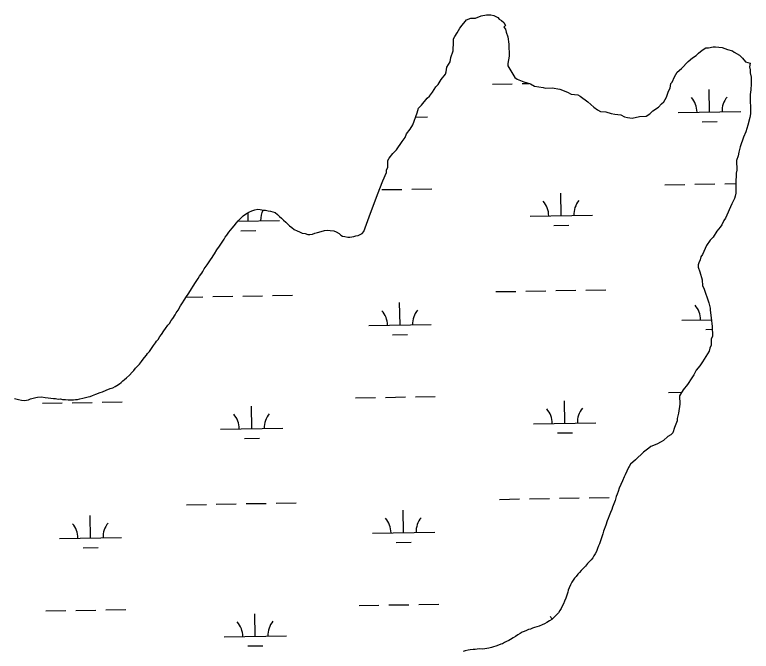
# Model space of a CAD drawing. Extents: x 3887375 to 3925618, y 296674 to 322633.
# Drawn here: x 3909745 to 3910926, y 309460 to 310479 of the extents above; entities that cross this region are included whole.
import ezdxf

# ---------------------------------------------------------------- set-up
doc = ezdxf.new("R2010")
doc.units = 0
doc.layers.add('V-WETL-SWMP', color=7, linetype='Continuous')

msp = doc.modelspace()

# ---------------------------------------------------------------- linework, layer by layer
at = {"layer": 'V-WETL-SWMP'}
for p, q in [((3910510.5, 310368.2), (3910542.5, 310368.7)), ((3910558.5, 310369), (3910569, 310369.2)), ((3910858.6, 310323.4), (3910858, 310359.4)), ((3910387.6, 310315.3), (3910406.8, 310315.7)), ((3910808.6, 310322.6), (3910908.6, 310324.3)), ((3910846.9, 310307.8), (3910870.9, 310308.2)), ((3910787.2, 310206.7), (3910819.2, 310207.3)), ((3910835.2, 310207.6), (3910867.2, 310208.1)), ((3910883.2, 310208.4), (3910900.6, 310208.7)), ((3910333.3, 310199), (3910365.3, 310199.5)), ((3910381.3, 310199.8), (3910413.3, 310200.3)), ((3910620.9, 310157.5), (3910620.3, 310193.4)), ((3910119.1, 310148.8), (3910118.9, 310162.1)), ((3910102.7, 310148.6), (3910169.1, 310149.7)), ((3910571, 310156.6), (3910670.9, 310158.3)), ((3910609.2, 310141.8), (3910633.2, 310142.2)), ((3910107.4, 310133.2), (3910131.4, 310133.6)), ((3910158.3, 310029.4), (3910190.3, 310030)), ((3910516.2, 310035.6), (3910548.2, 310036.1)), ((3910564.2, 310036.4), (3910596.2, 310036.9)), ((3910612.2, 310037.2), (3910644.2, 310037.8)), ((3910660.2, 310038), (3910692.2, 310038.6)), ((3910019.7, 310027), (3910046.3, 310027.5)), ((3910062.3, 310027.8), (3910094.3, 310028.3)), ((3910110.3, 310028.6), (3910142.3, 310029.1)), ((3910362.5, 309982.2), (3910361.9, 310018.2)), ((3910312.5, 309981.3), (3910412.5, 309983)), ((3910814.3, 309989.9), (3910861.7, 309990.7)), ((3910852.6, 309975.2), (3910863, 309975.3)), ((3910350.7, 309966.5), (3910374.7, 309967)), ((3910291.1, 309865.5), (3910323.1, 309866.1)), ((3910339.1, 309866.3), (3910371.1, 309866.9)), ((3910387.1, 309867.1), (3910419, 309867.7)), ((3910792.9, 309874.1), (3910814.2, 309874.5)), ((3909789.2, 309856.9), (3909821.2, 309857.4)), ((3909837.2, 309857.7), (3909869.2, 309858.3)), ((3909885.2, 309858.5), (3909917.2, 309859.1)), ((3910626.7, 309824.8), (3910626, 309860.8)), ((3910124.8, 309816.2), (3910124.2, 309852.2)), ((3910576.7, 309824), (3910676.6, 309825.7)), ((3910074.8, 309815.4), (3910174.8, 309817.1)), ((3910614.9, 309809.2), (3910638.9, 309809.6)), ((3910113.1, 309800.6), (3910137.1, 309801)), ((3910521.9, 309702.9), (3910553.9, 309703.5)), ((3910569.9, 309703.8), (3910601.9, 309704.3)), ((3910617.9, 309704.6), (3910649.9, 309705.1)), ((3910665.9, 309705.4), (3910697.9, 309706)), ((3910020.1, 309694.3), (3910052.1, 309694.9)), ((3910068, 309695.1), (3910100, 309695.7)), ((3910116, 309696), (3910148, 309696.5)), ((3910164, 309696.8), (3910196, 309697.3)), ((3909866.4, 309640.9), (3909865.7, 309676.9)), ((3910368.2, 309649.6), (3910367.6, 309685.5)), ((3909816.4, 309640.1), (3909916.3, 309641.8)), ((3910318.2, 309648.7), (3910418.2, 309650.4)), ((3910356.5, 309633.9), (3910380.5, 309634.3)), ((3909854.6, 309625.3), (3909878.6, 309625.7)), ((3910344.8, 309533.7), (3910376.8, 309534.2)), ((3910392.8, 309534.5), (3910424.8, 309535.1)), ((3909794.9, 309524.3), (3909826.9, 309524.8)), ((3909842.9, 309525.1), (3909874.9, 309525.6)), ((3909890.9, 309525.9), (3909922.9, 309526.5)), ((3910296.8, 309532.9), (3910328.8, 309533.4)), ((3910130.5, 309483.6), (3910129.9, 309519.6)), ((3910080.5, 309482.7), (3910180.5, 309484.4)), ((3910118.8, 309468), (3910142.8, 309468.4))]:
    msp.add_line(p, q, dxfattribs=at)
for points in [[(3910295.4, 310125.8), (3910298.5, 310127), (3910302, 310129), (3910304.3, 310132.2), (3910312.9, 310155.3), (3910326.5, 310191), (3910335, 310212.9), (3910340.9, 310226.7), (3910340.8, 310230.3), (3910343.1, 310235.1), (3910342.8, 310245.9), (3910345.1, 310249.5), (3910350.9, 310256.8), (3910356.8, 310262.9), (3910360.3, 310267.8), (3910362.6, 310271.4), (3910366, 310276.3), (3910370.7, 310282.4), (3910372.9, 310288.4), (3910378.7, 310295.7), (3910383.3, 310303), (3910390, 310322.2), (3910392.3, 310329.5), (3910396.9, 310334.4), (3910406.2, 310345.3), (3910409.7, 310349), (3910414.4, 310355.1), (3910420.1, 310363.6), (3910423.6, 310367.2), (3910428.2, 310375.7), (3910435.2, 310384.2), (3910436.3, 310387.9), (3910437.3, 310395.1), (3910443.1, 310403.6), (3910444.1, 310410.7), (3910447.5, 310421.6), (3910448.3, 310435.9), (3910448.2, 310440.7), (3910450.5, 310444.4), (3910454, 310450.4), (3910458.6, 310457.7), (3910462, 310462.6), (3910466.7, 310468.6), (3910469, 310471.1), (3910476.1, 310473.6), (3910483.3, 310473.8), (3910492.8, 310477.6), (3910501.1, 310479), (3910508.3, 310479.2), (3910513.1, 310478.1), (3910519.1, 310474.6), (3910521.6, 310472.3), (3910525.2, 310470), (3910528.9, 310466.5), (3910531.4, 310461.8), (3910529, 310459.3), (3910531.5, 310455.8), (3910532.8, 310451.1), (3910535.4, 310444), (3910536.8, 310432), (3910537.3, 310412.9), (3910535.2, 310400.9), (3910535.3, 310397.4), (3910541.5, 310386.7), (3910546.5, 310378.5), (3910550.1, 310376.2), (3910561, 310371.7), (3910571.8, 310368.3), (3910577.9, 310364.9), (3910592.2, 310362.8), (3910595.9, 310361.7), (3910606.6, 310362), (3910618.6, 310359.9), (3910630.7, 310355.4), (3910636.7, 310351.9), (3910647.5, 310351), (3910651.1, 310348.7), (3910663.3, 310339.4), (3910673, 310331.3), (3910679.1, 310326.6), (3910684, 310324.4), (3910692.4, 310323.4), (3910700.8, 310321.2), (3910706.8, 310320.1), (3910716.4, 310319.1), (3910722.4, 310315.7), (3910727.2, 310314.6), (3910734.4, 310313.6), (3910746.3, 310316.3), (3910757, 310316.5), (3910762.9, 310320.2), (3910767.6, 310325.1), (3910777, 310331.3), (3910781.7, 310336.2), (3910785.2, 310339.9), (3910789.8, 310347.2), (3910793.1, 310356.8), (3910795.4, 310361.6), (3910796.4, 310368.8), (3910798.8, 310371.3), (3910802.2, 310379.7)], [(3910802.2, 310379.7), (3910806.8, 310387), (3910813.8, 310393.1), (3910824.3, 310404.1), (3910831.3, 310410.3), (3910837.2, 310414), (3910840.7, 310417.7), (3910846.6, 310422.6), (3910852.5, 310426.3), (3910857.2, 310426.4), (3910864.4, 310427.8), (3910868, 310427.9), (3910878.7, 310426.9), (3910887.2, 310423.5), (3910895.6, 310421.3), (3910898, 310419), (3910906.5, 310414.4), (3910911.4, 310409.8), (3910916.3, 310403.9), (3910923.5, 310401.7), (3910922.5, 310395.7), (3910923.8, 310390.9), (3910923.9, 310386.2), (3910925.3, 310379), (3910925.5, 310368.3), (3910924.6, 310358.7), (3910923.5, 310351.5), (3910924.3, 310320.4), (3910923.2, 310314.4), (3910919.9, 310302.4), (3910916.6, 310291.6), (3910913.2, 310283.1), (3910907.6, 310267.5), (3910905.4, 310259.1), (3910904.3, 310253.1), (3910902.1, 310245.8), (3910902.5, 310230.3), (3910901.4, 310225.5), (3910900.6, 310208.8), (3910900.9, 310193.2), (3910899.9, 310188.4), (3910898.8, 310184.8), (3910894.2, 310176.3), (3910884, 310153.4), (3910881.7, 310149.8), (3910878.2, 310142.5), (3910875.9, 310138.9), (3910870.1, 310132.7), (3910864.4, 310123.1), (3910859.7, 310118.2), (3910853.9, 310109.7), (3910847.1, 310095.2), (3910844.8, 310091.5), (3910843.7, 310086.7), (3910841.4, 310081.9), (3910840.3, 310078.3), (3910840.4, 310074.7), (3910843, 310067.6), (3910846.8, 310054.5), (3910847.1, 310045), (3910849.5, 310041.4), (3910857.3, 310017.7), (3910859.9, 310009.4), (3910859.9, 310005.8), (3910861.4, 309993.9), (3910862.9, 309979.6), (3910863.3, 309964.1), (3910861, 309959.3), (3910861.3, 309949.7), (3910859, 309944.9), (3910857.9, 309940.1), (3910847.5, 309923.1), (3910842.9, 309917), (3910837.1, 309909.7), (3910833.7, 309902.5), (3910830.2, 309897.6), (3910823.3, 309886.7), (3910816.3, 309878.1), (3910810.6, 309868.5), (3910810.9, 309855.3), (3910808.8, 309840.9), (3910806.6, 309832.5), (3910806.7, 309828.9), (3910802.2, 309818.1), (3910800, 309809.6), (3910796.5, 309806), (3910791.8, 309803.5), (3910784.8, 309797.3), (3910781.2, 309794.9), (3910774.2, 309791.1), (3910764.7, 309787.3), (3910761.2, 309784.8), (3910752.9, 309778.7), (3910740.1, 309766.4), (3910731.9, 309759.1), (3910729.6, 309755.4), (3910728.6, 309753.7), (3910725.9, 309747.8), (3910723.4, 309742.3), (3910721.6, 309738.9), (3910719.1, 309732.7)], [(3909960.9, 309940), (3909962.8, 309942.8), (3909965.1, 309946.4), (3909967.4, 309949.2), (3909970.4, 309953.6), (3909972.3, 309956.4), (3909974.6, 309959.2), (3909977.6, 309964), (3909980.3, 309967.2), (3909984.1, 309972.8), (3909986.7, 309976.4), (3909990.5, 309982), (3909992.8, 309984.8), (3909995.5, 309989.5), (3909998.1, 309992.7), (3910002.3, 309998.7), (3910003.8, 310001.5), (3910006.9, 310005.9), (3910010.6, 310012.7), (3910014, 310017.9), (3910016.7, 310021.8), (3910020.1, 310027.8), (3910023.1, 310031.8), (3910026.5, 310037.4), (3910028.4, 310040.2), (3910030.7, 310044.6), (3910034.5, 310050.1), (3910038.7, 310056.5), (3910041.3, 310060.5), (3910044.7, 310065.3), (3910046.2, 310068.1), (3910048.5, 310072.1), (3910050.4, 310074.5), (3910053.1, 310078.8), (3910055.3, 310081.6), (3910058.8, 310086.8), (3910061.4, 310090.4), (3910062.9, 310093.2), (3910065.2, 310096.4), (3910069, 310102.4), (3910073.2, 310108.4), (3910075.1, 310111.6), (3910077.3, 310115.1), (3910080.4, 310119.9), (3910082.3, 310122.7), (3910084.9, 310126.3), (3910088.3, 310131.1), (3910090.6, 310133.9), (3910093.3, 310137.5), (3910096.4, 310141.1), (3910100.2, 310145.9), (3910103.2, 310149.1), (3910106.3, 310152.3), (3910109, 310154.8), (3910111.3, 310156.8), (3910114.8, 310159.6), (3910120.2, 310162.9), (3910125.2, 310165.3), (3910129.9, 310166.6), (3910134.6, 310167.5), (3910138.5, 310167.2), (3910143.7, 310166.2), (3910146.8, 310165.9), (3910151.1, 310165.2), (3910154.7, 310164.5), (3910158.7, 310163.4), (3910162.2, 310162.3), (3910166.2, 310159.2), (3910169.4, 310156.2), (3910172.6, 310153.1), (3910175.8, 310150), (3910179.5, 310147), (3910181.5, 310144.7), (3910185.5, 310140.8), (3910189.1, 310138.2), (3910192.7, 310135.1), (3910197.5, 310132.9), (3910201.4, 310131.4), (3910205.8, 310129.5), (3910210.5, 310128.5), (3910214.9, 310127.4), (3910218, 310127.1), (3910222.3, 310127.6), (3910226.2, 310129.2), (3910230.1, 310130.1), (3910236, 310131.8), (3910241.4, 310133.5), (3910246.1, 310134), (3910250.4, 310133.7), (3910256.3, 310133.1), (3910260.3, 310131.2), (3910264.7, 310129), (3910267.5, 310126.3), (3910270.3, 310124.4), (3910274.2, 310123.7), (3910278.6, 310123), (3910282.1, 310122.7), (3910285.2, 310123.2), (3910288.4, 310124), (3910291.9, 310124.9), (3910295.4, 310125.8)], [(3909744.8, 309864.7), (3909751.1, 309862.9), (3909755.8, 309861.8), (3909760.2, 309861.1), (3909763.7, 309861.6), (3909767.2, 309862.5), (3909770.3, 309863.7), (3909774.2, 309865), (3909778.5, 309866.3), (3909781.6, 309866.7), (3909787.9, 309866.9), (3909793.8, 309866.2), (3909798.5, 309865.6), (3909802.9, 309864.9), (3909806.8, 309864.2), (3909810.3, 309864.3), (3909814.3, 309863.6), (3909818.2, 309863.7), (3909821.4, 309863), (3909826.1, 309862.7), (3909830.4, 309862.4), (3909833.5, 309862.5), (3909839.1, 309862.2), (3909842.2, 309862.7), (3909845.7, 309863.1), (3909849.2, 309864), (3909853.9, 309864.9), (3909858.2, 309865.8), (3909862.5, 309867.1), (3909866, 309867.9), (3909869.5, 309869.2), (3909875, 309871.3), (3909881.6, 309873.8), (3909885.5, 309875.1), (3909891.7, 309877.6), (3909897.9, 309880.5), (3909902.2, 309881.7), (3909906.1, 309883.8), (3909908.8, 309885.4), (3909912.7, 309887.9), (3909915.4, 309889.9), (3909918.4, 309892.7), (3909921.1, 309894.7), (3909924.2, 309897.6), (3909928.8, 309902), (3909933, 309906.4), (3909935.7, 309909.2), (3909938.4, 309912.8), (3909943, 309917.2), (3909944.9, 309919.6), (3909947.9, 309923.6), (3909951, 309927.2), (3909952.9, 309930), (3909955.9, 309934), (3909957.8, 309936.4), (3909960.9, 309940)], [(3910719.1, 309732.7), (3910716.4, 309726.7), (3910714, 309721), (3910712, 309715.7), (3910710.4, 309711.2), (3910709.1, 309707.6), (3910707.3, 309701.2), (3910705.3, 309695.7), (3910703.3, 309690.2), (3910701.8, 309686.9), (3910699.8, 309681.7), (3910697.7, 309676.6), (3910696.2, 309672.4), (3910694.6, 309668.5), (3910692.2, 309661.6), (3910691.1, 309658.8), (3910689.7, 309654.7), (3910688.6, 309651.8), (3910687.5, 309647.8), (3910686.4, 309644.5), (3910684.9, 309639.7), (3910683.8, 309636.4), (3910682, 309631.8), (3910680.7, 309628.3), (3910678.9, 309624), (3910677.3, 309619.4), (3910675.3, 309615.6), (3910673.2, 309612.5), (3910671.4, 309609.4), (3910668.7, 309606.2), (3910665.9, 309602.8), (3910663.1, 309599.9), (3910659.9, 309596.1), (3910656, 309592), (3910653, 309588.8), (3910650.2, 309585.9), (3910647.5, 309583), (3910644.7, 309579.4), (3910642.4, 309576.8), (3910639.9, 309573.2), (3910638.1, 309570.3), (3910635.8, 309566), (3910633.5, 309561.4), (3910632, 309557.4), (3910631.4, 309554), (3910629.8, 309549.3), (3910628.3, 309544.8), (3910626.3, 309539.7), (3910624.5, 309535.4), (3910622.4, 309531.6), (3910620.6, 309528.3), (3910618.8, 309524.9), (3910616.3, 309521.3), (3910614.2, 309519.1), (3910611.9, 309516.5), (3910608.7, 309513.3), (3910605.7, 309510.7), (3910602.2, 309508.2), (3910598, 309505.5), (3910594.2, 309503.5), (3910590.5, 309501.8), (3910585.3, 309500), (3910581.6, 309498.7), (3910578.1, 309497.5), (3910574.6, 309496.5), (3910571.5, 309495.2), (3910568.2, 309494.2), (3910565.4, 309492.9), (3910561.7, 309491.4), (3910558.2, 309489.9), (3910554.9, 309488.2), (3910551.6, 309486), (3910547.4, 309483.3), (3910543.7, 309481.1), (3910539.7, 309478.6), (3910536.7, 309476.9), (3910533.4, 309475.2), (3910530.2, 309473.4), (3910526.9, 309471.7), (3910523.9, 309470.7), (3910520.6, 309469.4), (3910515.9, 309467.7), (3910512.4, 309466.4), (3910509.1, 309465.6), (3910505.1, 309464.6), (3910501.6, 309463.8), (3910498.5, 309463.2), (3910494.5, 309463.1), (3910490.5, 309463.3), (3910486.2, 309462.9), (3910482.9, 309462.6), (3910479.6, 309462.5), (3910474.9, 309461.7), (3910471.6, 309461.2), (3910467.1, 309460.1), (3910463.8, 309459.1)]]:
    msp.add_lwpolyline(points, dxfattribs=at)
for centre, start, end in [((3910803.4, 310322.9), 0.2115, 41.7552), ((3910913.8, 310324.8), 140.2115, 181.7552), ((3910565.7, 310157), 0.2115, 41.7552), ((3910676.2, 310158.9), 140.2115, 181.7552), ((3910174.3, 310150.3), 152.9065, 181.7552), ((3910417.7, 309983.6), 140.2115, 181.7552), ((3910809.1, 309990.3), 0.2115, 41.7552), ((3910307.2, 309981.7), 0.2115, 41.7552), ((3910571.4, 309824.4), 0.2115, 41.7552), ((3910681.9, 309826.2), 140.2115, 181.7552), ((3910069.6, 309815.7), 0.2115, 41.7552), ((3910180, 309817.6), 140.2115, 181.7552), ((3909811.1, 309640.5), 0.2115, 41.7552), ((3909921.6, 309642.4), 140.2115, 181.7552), ((3910312.9, 309649.1), 0.2115, 41.7552), ((3910423.4, 309651), 140.2115, 181.7552), ((3910577.1, 309491.7), 33.7855, 41.7552), ((3910075.3, 309483.1), 0.2115, 41.7552), ((3910185.8, 309485), 140.2115, 181.7552)]:
    msp.add_arc(centre, 35.2, start, end, dxfattribs=at)

doc.saveas('drawing.dxf')
